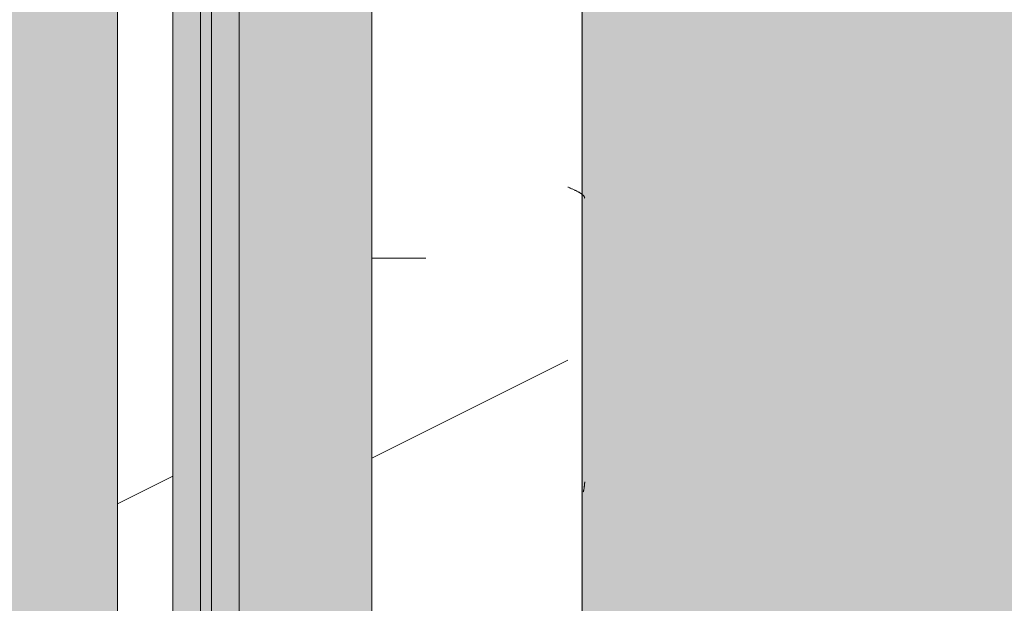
# Model space of a CAD drawing. Header units: millimetres. Extents: x 5980700 to 6194397, y -12939 to 2351883.
# Tile 200 of 587: x 6060520 to 6060965, y -7020 to -6756. Entities that reach past the tile are written whole.
import ezdxf

# ---------------------------------------------------------------- set-up
doc = ezdxf.new("R2010")
doc.units = ezdxf.units.MM
for name, color, linetype, lineweight in [('A-DOOR-FRAM', 31, 'Continuous', 18), ('A-DOOR-GLAZ', 31, 'Continuous', 9), ('A-FLOR-PATT', 8, 'Continuous', 18), ('A-GLAZ', 151, 'Continuous', 9), ('A-GLAZ-SILL', 1, 'Continuous', 9), ('A-WALL', 113, 'Continuous', 18), ('A-WALL-PATT', 111, 'Continuous', 25)]:
    doc.layers.add(name, color=color, linetype=linetype, lineweight=lineweight)

# ---------------------------------------------------------------- blocks, each defined once
blk = doc.blocks.new('FX-HRT-JANELA_CORRER-4FLS - 270x190cm-4FLS-ALU-3_0cmFolha 5-V49-PLANTA DE CAIMENTO DE PISOS - TÉRREO')
at = {"layer": 'A-DOOR-FRAM', "lineweight": 5}
h = blk.add_hatch(color=251, dxfattribs=at)
h.paths.add_polyline_path([(639.9999999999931, -47.49999999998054), (49.99999999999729, -47.49999999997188), (49.99999999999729, -59.9999999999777), (639.9999999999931, -59.9999999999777), (639.9999999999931, -57.49999999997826)])
h.paths.add_polyline_path([(639.9999999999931, -77.49999999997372), (639.9999999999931, -64.99999999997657), (49.99999999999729, -64.99999999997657), (49.99999999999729, -77.49999999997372), (155.8075846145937, -77.49999999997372)])
at = {"layer": 'A-DOOR-GLAZ', "lineweight": 5}
blk.add_hatch(color=255, dxfattribs=at).paths.add_polyline_path([(639.9999999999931, -64.99999999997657), (639.9999999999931, -59.9999999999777), (49.99999999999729, -59.9999999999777), (49.99999999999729, -64.99999999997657), (155.8075846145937, -64.99999999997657)])
at = {"layer": 'A-GLAZ', "lineweight": 5}
h = blk.add_hatch(color=251, dxfattribs=at)
h.paths.add_polyline_path([(1329.999999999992, -17.49999999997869), (1329.999999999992, 12.50000000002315), (-1329.999999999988, 12.50000000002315), (-1329.999999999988, -17.49999999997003), (-639.9999999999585, -17.49999999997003), (-639.9999999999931, -47.49999999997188), (639.9999999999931, -47.49999999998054), (639.9999999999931, -17.49999999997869), (1302.66193412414, -17.49999999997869)])
h.paths.add_polyline_path([(1329.999999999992, -57.49999999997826), (1329.999999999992, -47.49999999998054), (690.0000000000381, -47.49999999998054), (689.9999999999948, -77.49999999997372), (1329.999999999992, -77.49999999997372)])
h.paths.add_polyline_path([(-689.9999999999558, -47.49999999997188), (-1329.999999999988, -47.49999999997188), (-1329.999999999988, -77.49999999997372), (-689.9999999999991, -77.49999999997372), (-689.9999999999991, -57.49999999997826)])
at = {"layer": 'A-DOOR-FRAM', "color": 90, "lineweight": 5}
for p, q in [((49.99999999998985, -47.49999999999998), (639.9999999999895, -47.49999999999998)), ((639.9999999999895, -77.49999999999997), (49.99999999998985, -77.49999999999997))]:
    blk.add_line(p, q, dxfattribs=at)
at = {"layer": 'A-DOOR-GLAZ', "color": 250, "lineweight": 5}
for p, q in [((49.99999999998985, -59.99999999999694), (639.9999999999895, -59.99999999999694)), ((639.9999999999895, -64.99999999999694), (49.99999999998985, -64.99999999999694))]:
    blk.add_line(p, q, dxfattribs=at)
at = {"layer": 'A-GLAZ', "color": 90, "lineweight": 5}
blk.add_line((1329.999999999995, 12.49999999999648), (-1330.000000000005, 12.49999999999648), dxfattribs=at)
blk = doc.blocks.new('FP_51-PLANTA DE CAIMENTO DE PISOS - TÉRREO')
at = {"layer": 'A-GLAZ-SILL', "color": 90, "lineweight": 5}
blk.add_line((1374.999999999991, 107.4999999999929), (-1374.999999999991, 107.4999999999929), dxfattribs=at)
at = {"layer": 'A-GLAZ-SILL', "lineweight": 5}
for p, q in [((185.317858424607, 106.7195993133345), (185.4425327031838, 106.9109206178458)), ((185.4425327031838, 106.9109206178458), (185.5672069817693, 107.0935545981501)), ((185.5672069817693, 107.0935545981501), (185.6918812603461, 107.2672332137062)), ((185.6918812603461, 107.2672332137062), (185.8165555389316, 107.431701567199)), ((185.8165555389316, 107.431701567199), (185.9412298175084, 107.586718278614)), ((185.9412298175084, 107.586718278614), (186.0659040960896, 107.732055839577)), ((186.0659040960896, 107.732055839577), (186.1905783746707, 107.8675009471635)), ((186.1905783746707, 107.8675009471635), (186.3152526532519, 107.9928548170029)), ((186.3152526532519, 107.9928548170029), (186.439926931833, 108.1079334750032)), ((186.439926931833, 108.1079334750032), (186.5646012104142, 108.2125680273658)), ((186.5646012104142, 108.2125680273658), (186.6892754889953, 108.3066049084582)), ((186.6892754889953, 108.3066049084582), (186.8139497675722, 108.3899061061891)), ((186.8139497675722, 108.3899061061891), (186.9386240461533, 108.4623493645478)), ((186.9386240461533, 108.4623493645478), (187.0632983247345, 108.5238283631)), ((187.0632983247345, 108.5238283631), (187.1879726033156, 108.5742528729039)), ((187.1879726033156, 108.5742528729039), (187.3126468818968, 108.6135488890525)), ((187.3126468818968, 108.6135488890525), (187.4373211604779, 108.6416587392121)), ((187.4373211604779, 108.6416587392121), (187.5619954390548, 108.6585411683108)), ((316.0183250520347, 108.6584770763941), (315.8011575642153, 108.6627476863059)), ((316.2354925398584, 108.6513611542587), (316.0183250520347, 108.6584770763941)), ((316.452660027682, 108.641402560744), (316.2354925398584, 108.6513611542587)), ((316.6698275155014, 108.6286049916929), (316.452660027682, 108.641402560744)), ((316.8869950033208, 108.6129731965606), (316.6698275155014, 108.6286049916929)), ((317.1041624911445, 108.5945129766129), (316.8869950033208, 108.6129731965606)), ((317.3213299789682, 108.5732311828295), (317.1041624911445, 108.5945129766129)), ((317.5384974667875, 108.5491357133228), (317.3213299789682, 108.5732311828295)), ((317.7556649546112, 108.5222355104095), (317.5384974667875, 108.5491357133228)), ((317.9728324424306, 108.4925405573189), (317.7556649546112, 108.5222355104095)), ((318.1899999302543, 108.4600618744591), (317.9728324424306, 108.4925405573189)), ((318.4071674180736, 108.4248115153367), (318.1899999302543, 108.4600618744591)), ((318.6243349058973, 108.3868025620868), (318.4071674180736, 108.4248115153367)), ((318.8415023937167, 108.3460491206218), (318.6243349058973, 108.3868025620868)), ((319.0586698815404, 108.3025663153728), (318.8415023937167, 108.3460491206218)), ((319.2758373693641, 108.2563702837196), (319.0586698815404, 108.3025663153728)), ((319.4930048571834, 108.2074781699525), (319.2758373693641, 108.2563702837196)), ((319.7101723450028, 108.155908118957), (319.4930048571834, 108.2074781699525)), ((319.9273398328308, 108.1016792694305), (319.7101723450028, 108.155908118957)), ((320.1445073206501, 108.0448117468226), (319.9273398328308, 108.1016792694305)), ((320.3616748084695, 107.985326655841), (320.1445073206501, 108.0448117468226)), ((183.0737214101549, 102.1628674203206), (183.198395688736, 102.4524418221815)), ((183.198395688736, 102.4524418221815), (183.3230699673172, 102.7398723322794)), ((183.3230699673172, 102.7398723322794), (183.4477442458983, 103.0247371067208)), ((183.4477442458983, 103.0247371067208), (183.5724185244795, 103.3066180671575)), ((183.5724185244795, 103.3066180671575), (183.6970928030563, 103.5851015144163)), ((183.6970928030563, 103.5851015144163), (183.8217670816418, 103.8597787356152)), ((183.8217670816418, 103.8597787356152), (183.9464413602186, 104.1302466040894)), ((183.9464413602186, 104.1302466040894), (184.0711156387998, 104.3961081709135)), ((184.0711156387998, 104.3961081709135), (184.1957899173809, 104.6569732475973)), ((184.1957899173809, 104.6569732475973), (184.3204641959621, 104.912458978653)), ((184.3204641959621, 104.912458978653), (184.4451384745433, 105.1621904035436)), ((184.4451384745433, 105.1621904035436), (184.5698127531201, 105.4058010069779)), ((184.5698127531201, 105.4058010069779), (184.6944870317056, 105.642933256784)), ((184.6944870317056, 105.642933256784), (184.8191613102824, 105.8732391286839)), ((184.8191613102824, 105.8732391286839), (184.9438355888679, 106.0963806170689)), ((184.9438355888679, 106.0963806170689), (185.0685098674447, 106.3120302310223)), ((185.0685098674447, 106.3120302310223), (185.1931841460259, 106.5198714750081)), ((185.1931841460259, 106.5198714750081), (185.317858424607, 106.7195993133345)), ((182.5750242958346, 100.9916647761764), (182.6996985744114, 101.2855427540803)), ((182.6996985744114, 101.2855427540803), (182.8243728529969, 101.5789894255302)), ((182.8243728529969, 101.5789894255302), (182.9490471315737, 101.8715741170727)), ((182.9490471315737, 101.8715741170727), (183.0737214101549, 102.1628674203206))]:
    blk.add_line(p, q, dxfattribs=at)
blk = doc.blocks.new('CC_PEITORIL - PEITORIL-V50-PLANTA DE CAIMENTO DE PISOS - TÉRREO')
at = {"layer": 'A-GLAZ-SILL', "lineweight": 5}
h = blk.add_hatch(dxfattribs=at)
h.set_pattern_fill('FP_72', color=256, style=0, pattern_type=2)
h.set_pattern_definition([(90, (-6648.941, -20191.887), (-101.6, 406.4), [33.528, -271.272, 33.528, -1896.872]), (90, (-6648.941, -20191.887), (-101.6, 406.4), [-338.328, -271.272, 33.528, -576.072, -1016]), (90, (-6648.941, -20191.887), (-101.6, 406.4), [-1219.2, 33.528, -271.272, 33.528, -677.672]), (90, (-6648.941, -20191.887), (-101.6, 406.4), [-1557.528, -169.672, 33.528, -474.472]), (210, (-6699.741, -20039.487), (-301.1527240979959, -291.1881810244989), [33.528, -271.272, 33.528, -1896.872]), (210, (-6699.741, -20039.487), (-301.1527240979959, -291.1881810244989), [-338.328, -271.272, 33.528, -576.072, -1016]), (210, (-6699.741, -20039.487), (-301.1527240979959, -291.1881810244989), [-1219.2, 33.528, -271.272, 33.528, -677.672]), (210, (-6699.741, -20039.487), (-301.1527240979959, -291.1881810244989), [-1557.528, -169.672, 33.528, -474.472]), (329.9999999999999, (-6902.941, -19988.687), (402.7527240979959, -115.211818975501), [33.528, -271.272, 33.528, -1896.872]), (329.9999999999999, (-6902.941, -19988.687), (402.7527240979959, -115.211818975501), [-338.328, -271.272, 33.528, -576.072, -1016]), (329.9999999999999, (-6902.941, -19988.687), (402.7527240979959, -115.211818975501), [-1219.2, 33.528, -271.272, 33.528, -677.672]), (329.9999999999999, (-6902.941, -19988.687), (402.7527240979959, -115.211818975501), [-1557.528, -169.672, 33.528, -474.472])])
h.paths.add_polyline_path([(1374.999999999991, 100.9916647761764), (-1374.999999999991, 100.9916647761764), (-1374.999999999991, 77.5000000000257), (-1349.999999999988, 77.5000000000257), (-1349.999999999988, 12.50000000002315), (1349.999999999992, 12.50000000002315), (1349.999999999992, 77.5000000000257), (1374.999999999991, 77.5000000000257), (1374.999999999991, 89.72039300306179)])
h = blk.add_hatch(dxfattribs=at)
h.set_pattern_fill('FP_73', color=256, style=0, pattern_type=2)
h.set_pattern_definition([(306.87, (-8236.440999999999, -19556.887), (-3175.008507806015, 4762.494328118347), [793.75, -7143.75]), (296.565, (-7760.191, -18604.387), (1587.499067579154, -1587.501456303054), [1774.879, -1774.879]), (288.435, (-6966.441, -18604.387), (1587.50290376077, -3174.997452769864), [1004.024, -4016.092])])
h.paths.add_polyline_path([(1374.999999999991, 100.9916647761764), (-1374.999999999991, 100.9916647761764), (-1374.999999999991, 77.5000000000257), (-1349.999999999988, 77.5000000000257), (-1349.999999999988, 12.50000000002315), (1349.999999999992, 12.50000000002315), (1349.999999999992, 77.5000000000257), (1374.999999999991, 77.5000000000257), (1374.999999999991, 89.72039300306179)])
at = {"layer": 'A-GLAZ', "color": 90, "lineweight": 5}
blk.add_blockref('FP_51-PLANTA DE CAIMENTO DE PISOS - TÉRREO', (0, 0), dxfattribs=at)
blk = doc.blocks.new('BE-PMSa-MOD-ARQ-CONEXAODOFUTURO-EX-000-R_rvt-1-PLANTA DE CAIMENTO DE PISOS - TÉRREO')
at = {"layer": 'A-FLOR-PATT', "lineweight": 5}
h = blk.add_hatch(dxfattribs=at)
h.set_pattern_fill('FP_2', color=135, style=0, pattern_type=2)
h.set_pattern_definition([(0, (0, 0), (812.8, 203.2), [33.528, -576.072, 33.528, -576.072, -3251.2]), (0, (0, 0), (812.8, 203.2), [-1219.2, 33.528, -1185.672, 33.528, -576.072, -1422.4]), (0, (0, 0), (812.8, 203.2), [-3048, 33.528, -372.872, 33.528, -982.472]), (120, (304.8, 101.6), (-582.3763620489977, 602.3054481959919), [33.52799999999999, -576.0719999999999, 33.52799999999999, -576.0719999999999, -3251.199999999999]), (120, (304.8, 101.6), (-582.3763620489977, 602.3054481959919), [-1219.2, 33.52799999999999, -1185.672, 33.52799999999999, -576.0719999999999, -1422.4]), (120, (304.8, 101.6), (-582.3763620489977, 602.3054481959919), [-3048, 33.52799999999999, -372.8719999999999, 33.52799999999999, -982.4719999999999]), (240, (406.4, 508), (-230.4236379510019, -805.5054481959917), [33.528, -576.072, 33.528, -576.072, -3251.2]), (240, (406.4, 508), (-230.4236379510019, -805.5054481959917), [-1219.2, 33.528, -1185.672, 33.528, -576.072, -1422.4]), (240, (406.4, 508), (-230.4236379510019, -805.5054481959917), [-3048, 33.528, -372.872, 33.528, -982.472])])
h.paths.add_polyline_path([(13153.13200708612, -10125.84100563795), (14705.38782324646, -10125.84100563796), (14705.38782324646, -9779.8857164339), (14699.38782324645, -9779.8857164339), (14699.38782324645, -9763.237570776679), (14681.68558745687, -9763.757413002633), (14670.96395493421, -9768.482704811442), (14665.88782324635, -9780.73757077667), (14665.88782324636, -9856.278958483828), (14670.73620676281, -9865.0681674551), (14677.45883342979, -9868.493127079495), (14678.38782324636, -9869.242380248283), (14678.38782324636, -9881.040871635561), (14674.1436913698, -9882.10035906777), (14663.09686027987, -9878.012306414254), (14654.48340806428, -9869.156476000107), (14652.0250349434, -9859.981702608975), (14651.89263271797, -9855.73757077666), (14650.88782324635, -9855.73757077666), (14651.89263271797, -9780.73757077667), (14653.73085252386, -9770.127241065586), (14655.24199762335, -9764.487570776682), (14667.13782324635, -9752.591745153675), (14683.38782324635, -9748.23757077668), (14699.38782324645, -9748.23757077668), (14699.38782324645, -9731.589425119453), (14705.38782324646, -9731.589425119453), (14705.38782324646, -9705.737570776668), (14755.38782324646, -9705.737570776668), (14755.38782324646, -9754.737570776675), (14795.38782324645, -9754.737570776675), (14796.02424042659, -9756.737570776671), (14812.38782324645, -9756.737570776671), (14811.36426821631, -9815.737570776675), (14810.34779546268, -9815.737570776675), (14811.47778338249, -9818.171971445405), (14811.43015556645, -9819.291362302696), (14811.44856252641, -9820.918341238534), (14827.38782324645, -9827.197475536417), (14827.38782324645, -10125.84100563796), (21231.38515489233, -10125.84100563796), (21231.38515489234, 5919.158994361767), (12003.88515489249, 5918.472013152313), (12003.8851548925, 5447.158205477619), (12268.88333741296, 5447.158205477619), (12268.88333741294, 4674.158994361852), (15653.88333741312, 4674.158994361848), (15653.88333741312, 5447.158205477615), (15923.88333741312, 5447.15820547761), (15923.88333741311, 4674.158994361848), (19999.38682609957, 4674.158994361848), (19999.38682609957, 5447.158205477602), (20269.38682609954, 5447.158205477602), (20269.38682609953, 4280.731645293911), (20299.38682609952, 4280.731645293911), (20298.51487451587, 1530.731645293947), (20269.38682609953, 1530.731645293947), (20269.38682609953, 1143.558994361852), (20299.38682609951, 1143.558994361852), (20298.51487451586, -1606.441005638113), (20269.38682609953, -1606.441005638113), (20269.38682609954, -2040.191005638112), (20299.38682609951, -2040.191005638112), (20298.51487451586, -4790.191005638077), (20269.38682609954, -4790.191005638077), (20269.38682609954, -5273.941005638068), (20299.38682609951, -5273.941005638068), (20298.51487451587, -8023.941005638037), (20269.38682609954, -8023.941005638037), (20269.38682609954, -9308.841005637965), (19999.38682609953, -9308.841005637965), (19999.38682609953, -8513.841794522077), (19913.38333741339, -8513.841794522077), (19913.38333741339, -8347.825683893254), (19635.38599049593, -8347.825683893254), (19635.38599049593, -8377.825683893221), (16285.38599049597, -8376.953732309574), (16285.38599049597, -8347.825683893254), (15971.88333741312, -8347.825683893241), (15971.88333741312, -8513.84179452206), (15921.38515489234, -8513.84179452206), (15921.38515489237, -9312.594001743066), (15651.38515489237, -9312.594001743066), (15651.3851548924, -8513.84179452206), (15603.38515489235, -8513.841794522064), (15603.38515489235, -8377.825683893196), (12316.88333741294, -8377.82568389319), (12316.88333741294, -8513.841794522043), (12268.88333741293, -8513.841794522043), (12268.88333741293, -9312.59400174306), (11998.88333741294, -9312.59400174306), (11998.88333741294, -8513.841794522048), (11950.88333741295, -8513.841794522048), (11950.88333741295, -8347.825683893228), (11867.63333741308, -8347.825683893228), (11867.63333741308, -8377.82568389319), (8517.633337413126, -8376.953732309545), (8517.633337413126, -8347.825683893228), (8434.383337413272, -8347.825683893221), (8434.383337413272, -8468.841794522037), (8419.38333741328, -8468.841794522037), (8419.38333741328, -8498.841794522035), (8434.383337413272, -8498.841794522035), (8434.383337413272, -8513.841794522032), (8386.383337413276, -8513.841794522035), (8386.383337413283, -9312.594001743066), (8116.383337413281, -9312.594001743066), (8116.383337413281, -9125.841005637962), (2121.38333741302, -9125.841005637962), (2121.38333741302, -9312.594001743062), (1851.383337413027, -9312.594001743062), (1851.383337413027, -9125.841005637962), (-4143.616662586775, -9125.841005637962), (-4143.616662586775, -9312.594001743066), (-4413.616662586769, -9312.594001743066), (-4413.616662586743, -8513.841794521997), (-4461.61666258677, -8513.841794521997), (-4461.61666258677, -8498.841794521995), (-4446.616662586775, -8498.841794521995), (-4446.616662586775, -8468.841794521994), (-4461.61666258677, -8468.841794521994), (-4461.61666258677, -8347.825683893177), (-4547.366662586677, -8347.825683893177), (-4547.366662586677, -8377.825683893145), (-7897.36666258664, -8376.953732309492), (-7897.36666258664, -8347.825683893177), (-7983.116662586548, -8347.825683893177), (-7983.116662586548, -8513.841794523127), (-8031.114845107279, -8513.841794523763), (-8031.114845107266, -9308.841005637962), (-8301.114845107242, -9308.841005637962), (-8301.114845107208, -8513.84179452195), (-8349.116662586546, -8513.841794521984), (-8349.116662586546, -8347.825683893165), (-8354.864845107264, -8347.825683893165), (-8354.864845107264, -8377.825683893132), (-11704.86484510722, -8376.953732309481), (-11704.86484510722, -8347.825683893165), (-11710.61666258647, -8347.825683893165), (-11710.61666258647, -8513.841794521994), (-11758.61484510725, -8513.841794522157), (-11758.61484510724, -9308.841005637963), (-12028.61484510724, -9308.841005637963), (-12028.61484510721, -8513.841794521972), (-12076.61666258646, -8513.841794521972), (-12076.61666258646, -8347.825683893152), (-12498.61666258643, -8347.825683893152), (-12498.61666258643, -8377.82568389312), (-15848.61666258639, -8376.953732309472), (-15848.61666258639, -8347.825683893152), (-16270.61666258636, -8347.82568389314), (-16270.61666258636, -8513.841794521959), (-16356.6158860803, -8513.84179452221), (-16356.61588608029, -9308.841005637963), (-16626.61588608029, -9308.841005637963), (-16626.61588608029, -7987.079408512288), (-16656.61588608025, -7987.079408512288), (-16655.74393449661, -5237.079408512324), (-16626.61588608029, -5237.079408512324), (-16626.61588608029, -4803.341005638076), (-16656.61588608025, -4803.341005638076), (-16655.7439344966, -2053.341005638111), (-16626.61588608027, -2053.341005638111), (-16626.61588608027, -1620.841794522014), (-16656.61588608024, -1620.841794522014), (-16655.74393449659, 1129.158205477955), (-16626.61588608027, 1129.158205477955), (-16626.61588608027, 1534.158205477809), (-16656.61588608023, 1534.158205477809), (-16655.74393449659, 4284.158205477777), (-16626.61588608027, 4284.158205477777), (-16626.61588608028, 5479.158994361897), (-16356.61588608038, 5479.158994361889), (-16356.61588608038, 4674.158994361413), (-12028.61666258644, 4674.158994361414), (-12028.61666258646, 5447.158205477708), (-11733.61666258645, 5446.941285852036), (-11733.61666258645, 4674.158994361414), (-8301.114845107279, 4674.158994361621), (-8301.114845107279, 5447.158205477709), (-8031.114845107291, 5447.158205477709), (-8031.114845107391, 5919.158994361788), (-17588.61484510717, 5919.158994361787), (-17588.6148451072, -10125.84100563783), (8442.166919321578, -10125.84100563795)])
h.paths.add_polyline_path([(14664.88301377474, -9780.73757077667), (14665.63226694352, -9779.779781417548), (14664.44050548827, -9775.73581322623)])
h.paths.add_polyline_path([(-16089.6590788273, -8758.10531785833), (-16115.54098333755, -8754.697900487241), (-16139.6590788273, -8744.707858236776), (-16160.36975694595, -8728.815995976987), (-16176.26161920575, -8708.105317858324), (-16186.2516614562, -8683.987222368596), (-16189.6590788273, -8658.105317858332), (-16186.2516614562, -8632.223413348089), (-16176.26161920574, -8608.105317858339), (-16160.36975694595, -8587.39463973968), (-16139.6590788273, -8571.502777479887), (-16115.54098333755, -8561.512735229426), (-16089.6590788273, -8558.105317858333), (-16063.77717431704, -8561.512735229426), (-16039.65907882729, -8571.502777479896), (-16018.94840070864, -8587.394639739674), (-16003.05653844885, -8608.105317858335), (-15993.06649619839, -8632.22341334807), (-15989.6590788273, -8658.105317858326), (-15993.06649619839, -8683.987222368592), (-16003.05653844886, -8708.10531785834), (-16018.94840070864, -8728.815995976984), (-16039.65907882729, -8744.707858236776), (-16063.77717431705, -8754.697900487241)])
h.paths.add_polyline_path([(19732.71217533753, -8754.668450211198), (19706.83027082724, -8751.260990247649), (19682.71217533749, -8741.270823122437), (19660.00862136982, -8722.781563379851), (19646.10963495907, -8704.667825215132), (19636.11959270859, -8680.54942825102), (19632.71217533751, -8648.664394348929), (19632.71217533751, -8622.782813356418), (19636.11959270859, -8596.901232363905), (19646.10963495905, -8572.783438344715), (19662.00149721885, -8552.073019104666), (19682.71217533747, -8536.181355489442), (19706.83027082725, -8526.191438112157), (19732.7121753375, -8522.784063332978), (19758.59407984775, -8526.191438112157), (19782.71217533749, -8536.181355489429), (19803.42285345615, -8552.073019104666), (19819.31471571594, -8572.783438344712), (19829.30475796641, -8596.901232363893), (19832.7121753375, -8628.39034617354), (19832.7121753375, -8654.66720021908), (19827.88084468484, -8683.987101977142), (19816.67739151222, -8708.104895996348), (19803.42285345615, -8725.378762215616), (19782.71217533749, -8741.27082312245), (19758.59407984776, -8751.260990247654)])
h.paths.add_polyline_path([(15648.38515489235, -8468.841794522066), (15650.88333741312, -8468.841794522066), (15650.88333741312, -8347.825683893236), (15648.38515489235, -8347.825683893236), (15648.38515489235, -8375.919436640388)])
h.paths.add_polyline_path([(-15957.766248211, 4689.65210732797), (-15964.016248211, 4691.326789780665), (-15966.60508297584, 4693.313272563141), (-15969.84032103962, 4698.916869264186), (-15969.84032103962, 4705.387345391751), (-15966.60508297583, 4710.990942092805), (-15961.00148627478, 4714.226180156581), (-15954.53101014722, 4714.226180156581), (-15948.92741344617, 4710.990942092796), (-15945.69217538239, 4705.387345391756), (-15945.69217538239, 4698.916869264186), (-15948.92741344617, 4693.313272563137), (-15954.53101014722, 4690.078034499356)])
h.paths.add_polyline_path([(19572.98503538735, 4699.192323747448), (19566.73503538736, 4700.867006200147), (19564.14620062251, 4702.853488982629), (19560.91096255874, 4708.45708568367), (19560.91096255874, 4714.927561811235), (19564.14620062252, 4720.531158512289), (19569.74979732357, 4723.766396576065), (19576.22027345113, 4723.766396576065), (19581.82387015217, 4720.53115851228), (19585.05910821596, 4714.927561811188), (19585.05910821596, 4708.457085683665), (19581.82387015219, 4702.853488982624), (19576.22027345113, 4699.618250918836)])
h.paths.add_polyline_path([(19732.7121753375, 4730.240264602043), (19706.83027082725, 4733.647681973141), (19682.7121753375, 4743.637724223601), (19662.00149721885, 4759.529586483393), (19646.10963495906, 4780.240264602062), (19636.11959270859, 4804.358360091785), (19632.71217533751, 4830.240264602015), (19636.11959270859, 4856.122169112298), (19646.10963495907, 4880.240264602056), (19662.00149721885, 4900.950942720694), (19682.7121753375, 4916.84280498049), (19706.83027082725, 4926.832847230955), (19732.7121753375, 4930.240264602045), (19758.59407984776, 4926.832847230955), (19782.71217533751, 4916.842804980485), (19803.42285345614, 4900.950942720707), (19819.31471571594, 4880.240264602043), (19829.30475796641, 4856.122169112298), (19832.7121753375, 4830.24026460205), (19829.30475796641, 4804.358360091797), (19819.31471571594, 4780.240264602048), (19803.42285345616, 4759.529586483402), (19782.71217533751, 4743.63772422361), (19758.59407984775, 4733.647681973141)])
h.paths.add_polyline_path([(-16089.6590788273, 4736.408178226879), (-16115.54098333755, 4739.815595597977), (-16139.6590788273, 4749.805637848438), (-16160.36975694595, 4765.697500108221), (-16176.26161920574, 4786.408178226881), (-16186.2516614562, 4810.526273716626), (-16189.6590788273, 4836.408178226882), (-16186.2516614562, 4862.29008273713), (-16176.26161920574, 4886.408178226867), (-16160.36975694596, 4907.118856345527), (-16139.6590788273, 4923.010718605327), (-16115.54098333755, 4933.000760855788), (-16089.6590788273, 4936.408178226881), (-16063.77717431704, 4933.000760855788), (-16039.6590788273, 4923.010718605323), (-16018.94840070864, 4907.118856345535), (-16003.05653844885, 4886.408178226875), (-15993.06649619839, 4862.29008273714), (-15989.6590788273, 4836.408178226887), (-15993.06649619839, 4810.526273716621), (-16003.05653844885, 4786.408178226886), (-16018.94840070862, 4765.697500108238), (-16039.6590788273, 4749.805637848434), (-16063.77717431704, 4739.815595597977)])
h = blk.add_hatch(dxfattribs=at)
h.set_pattern_fill('FP_109', color=133, style=0, pattern_type=2)
h.set_pattern_definition([(49.99999999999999, (0, 0), (182.184668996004, -15.93908553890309), [19.05, -209.55]), (355, (0, 0), (-35.24242749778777, 191.0566080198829), [15.24, -167.64]), (100.451, (15.182, -1.328), (146.9425016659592, 175.1166878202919), [16.19, -178.09]), (46.184, (0, 50.8), (271.0788941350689, -42.04327417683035), [28.575, -314.325]), (96.636, (22.59, 47.297), (237.4025071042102, 247.4272132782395), [24.285, -267.135]), (351.184, (0, 50.8), (237.404605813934, 247.4251178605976), [22.86, -251.46]), (21, (25.4, 38.1), (151.6148798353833, -102.2655185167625), [19.05, -209.55]), (326, (25.4, 38.1), (61.80235996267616, 184.1877424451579), [15.24, -167.64]), (71.45100000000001, (38.035, 29.578), (213.4170626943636, 81.92136778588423), [16.19, -178.09]), (37.50000000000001, (0, 0), (3.08832282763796, 84.55507579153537), [8.382, -157.226, 8.382, -161.798, -168.275]), (37.50000000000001, (0, 0), (3.08832282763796, 84.55507579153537), [-335.788, 8.382, -159.893]), (7.499999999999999, (0, 0), (66.81943811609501, 100.1807470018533), [8.382, -88.646, 8.382, -153.416, -64.135]), (7.499999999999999, (0, 0), (66.81943811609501, 100.1807470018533), [-258.826, 8.382, -55.753]), (327.5, (-56.642, 0), (135.5904877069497, -5.7289126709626), [8.382, -55.118, 8.382, -189.738, -262.89]), (327.5, (-56.642, 0), (135.5904877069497, -5.7289126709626), [-261.62, 8.382, -254.508]), (317.5, (-82.042, 0), (148.1288864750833, 25.42676126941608), [8.382, -74.168, 8.382, -123.19, -186.69]), (317.5, (-82.042, 0), (148.1288864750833, 25.42676126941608), [-214.122, 8.382, -178.308])])
h.paths.add_polyline_path([(-4441.627696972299, -8177.825683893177), (-4441.627696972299, -8167.82568389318), (-4451.627696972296, -8167.82568389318), (-4451.627696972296, -8177.825683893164)])
h.paths.add_polyline_path([(20075.50989163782, -8167.825683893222), (20089.3868260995, -8167.825683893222), (20089.38682609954, -5194.841794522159), (19913.38333741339, -5194.841794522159), (19913.38333741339, -4838.84179452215), (20089.38682609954, -4838.841794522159), (20089.38682609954, -2003.841794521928), (19923.3833374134, -2003.841794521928), (19923.38333741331, -1915.841005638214), (15956.88333741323, -1915.841005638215), (15956.88333741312, -2008.841794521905), (15620.88333741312, -2008.841794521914), (15620.88333741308, -1915.841005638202), (12301.88333741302, -1915.841005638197), (12301.88333741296, -2008.841794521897), (11965.88333741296, -2008.84179452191), (11965.88333741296, -1915.841005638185), (9479.379702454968, -1915.841005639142), (9479.379702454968, -1900.841005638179), (8579.379702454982, -1900.841005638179), (8579.379702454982, -2050.841005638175), (11830.88333741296, -2050.841005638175), (11830.88333741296, -2143.841794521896), (12436.88333741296, -2143.841794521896), (12436.88333741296, -2050.84100563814), (15485.88333741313, -2050.841005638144), (15485.88333741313, -2143.841794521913), (16091.88333741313, -2143.841794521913), (16091.88333741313, -2050.841005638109), (19788.3833374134, -2050.841005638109), (19788.3833374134, -2138.841794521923), (19964.38682609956, -2138.841794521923), (19964.38682609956, -4713.841794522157), (19788.3833374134, -4713.841794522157), (19788.3833374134, -5319.841794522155), (19964.38682609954, -5319.841794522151), (19964.38682609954, -8042.825683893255), (8511.785154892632, -8042.825683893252), (8511.785154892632, -4063.84179452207), (8559.379702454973, -4063.841794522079), (8559.379702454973, -3457.84179452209), (8511.785154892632, -3457.84179452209), (8511.785154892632, -2770.84100563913), (8500.374635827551, -2770.84100563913), (8500.374635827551, -2640.841005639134), (8511.785154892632, -2640.841005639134), (8511.785154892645, -2138.841794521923), (8549.379702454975, -2138.826511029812), (8549.379702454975, -1900.841005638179), (8539.379702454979, -1900.841005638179), (8539.379702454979, -1915.841005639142), (8424.379702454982, -1915.841005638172), (8424.379702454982, -2003.841794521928), (8386.785154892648, -2003.841794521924), (8386.785154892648, -3582.841794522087), (8434.379702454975, -3582.841794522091), (8434.379702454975, -3938.841794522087), (8386.78515489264, -3938.841794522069), (8386.78515489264, -8167.825683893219), (19983.39944753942, -8167.825683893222)])
h.paths.add_polyline_path([(-4451.627696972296, -8167.82568389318), (-4451.627696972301, -1915.841005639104), (-4556.62769697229, -1915.841005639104), (-4556.62769697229, -1900.841005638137), (-4566.627696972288, -1900.841005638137), (-4566.627696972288, -2740.841005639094), (-4556.627696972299, -2740.841005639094), (-4556.627696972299, -2751.841005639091), (-4536.622630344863, -2751.841005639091), (-4536.622630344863, -2640.841005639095), (-4517.622630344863, -2640.841005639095), (-4517.622630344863, -2770.841005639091), (-4556.627696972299, -2770.841005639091), (-4556.627696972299, -2780.841005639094), (-4566.627696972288, -2780.841005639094), (-4566.627696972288, -2820.841005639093), (-4576.627696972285, -2820.841005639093), (-4576.627696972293, -8042.825683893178), (-16321.61588607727, -8042.825683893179), (-16321.61588608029, -5319.841794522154), (-16145.61666258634, -5319.841794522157), (-16145.61666258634, -4713.841794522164), (-16321.61588608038, -4713.841794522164), (-16321.61588608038, -2138.841794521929), (-16145.61666258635, -2138.841794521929), (-16145.61666258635, -2050.841005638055), (-12201.61666258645, -2050.841005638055), (-12201.61666258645, -2138.841794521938), (-11585.61666258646, -2138.841794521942), (-11585.61666258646, -2050.841005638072), (-8474.116662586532, -2050.841005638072), (-8474.116662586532, -2138.841794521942), (-7858.116662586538, -2138.841794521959), (-7858.116662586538, -2050.841005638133), (-4596.627696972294, -2049.966749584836), (-4596.627696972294, -1900.841005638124), (-5496.627696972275, -1900.841005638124), (-5496.627696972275, -1915.841005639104), (-7993.116662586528, -1915.841005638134), (-7993.116662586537, -2003.841794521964), (-8339.116662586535, -2003.841794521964), (-8339.116662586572, -1915.841005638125), (-11720.6166625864, -1915.841005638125), (-11720.61666258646, -2003.841794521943), (-12066.61666258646, -2003.841794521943), (-12066.61666258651, -1915.841005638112), (-16280.61666258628, -1915.841005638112), (-16280.61666258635, -2003.84179452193), (-16446.61588608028, -2003.84179452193), (-16446.61588608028, -4838.841794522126), (-16270.61666258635, -4838.841794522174), (-16270.61666258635, -5194.841794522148), (-16446.61588608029, -5194.841794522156), (-16446.61588608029, -8167.825683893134), (-4512.987072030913, -8167.825683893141)])
h.paths.add_polyline_path([(-6183.614845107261, -327.1176804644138), (-6183.612822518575, -327.1195872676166), (-6151.433903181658, -327.1195872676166)])
h.paths.add_polyline_path([(-6183.614845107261, -1157.117680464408), (-6183.612822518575, -1157.119587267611), (-6174.673446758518, -1157.119587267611)])
h.paths.add_polyline_path([(9914.343509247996, -1770.841005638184), (10006.38515489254, -1770.841005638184), (10006.38515489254, -14.61798700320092), (9529.379702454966, -14.61798700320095), (9529.379702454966, -29.61798700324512), (9479.379702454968, -29.61798700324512), (9479.379702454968, -14.61798700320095), (8539.379702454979, -14.617987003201), (8539.379702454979, -29.61798700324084), (8489.37970245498, -28.80444696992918), (8489.37970245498, -14.617987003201), (-2271.114845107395, -14.6179870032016), (-2271.114845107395, -29.61036006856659), (-2321.114845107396, -29.61036006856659), (-2321.114845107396, -14.6179870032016), (-3061.11484510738, -14.61798700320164), (-3061.11484510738, -29.6103600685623), (-3111.114845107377, -29.61036006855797), (-3111.114845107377, -14.61798700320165), (-3280.616662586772, -14.61798700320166), (-3280.616662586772, -29.61036006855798), (-3330.616662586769, -29.61036006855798), (-3330.616662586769, -14.61798700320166), (-4070.616662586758, -14.6179870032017), (-4070.616662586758, -29.61036006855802), (-4120.616662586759, -29.61036006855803), (-4120.616662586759, -14.6179870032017), (-4506.627696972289, -14.61798700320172), (-4506.627696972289, -29.61036006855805), (-4556.62769697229, -29.61036006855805), (-4556.62769697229, -14.61798700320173), (-5496.627696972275, -14.61798700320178), (-5496.627696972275, -29.61036006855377), (-5546.627696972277, -29.61036006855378), (-5546.627696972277, -14.61798700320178), (-6183.614845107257, -14.61798700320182), (-6183.614845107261, -1770.841005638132), (-5546.627696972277, -1770.841005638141), (-5546.627696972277, -1755.841005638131), (-5496.627696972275, -1755.841005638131), (-5496.627696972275, -1770.841005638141), (-4556.62769697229, -1770.841005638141), (-4556.62769697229, -1755.841005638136), (-4506.627696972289, -1755.841005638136), (-4506.627696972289, -1770.841005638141), (-4436.616662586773, -1770.841005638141), (-4436.616662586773, -1682.841794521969), (-4120.616662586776, -1682.841794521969), (-4120.616662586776, -1770.841005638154), (-1313.614873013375, -1770.841005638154), (-1313.614873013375, -1755.841005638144), (-1243.614873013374, -1755.841005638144), (-1243.614873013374, -1770.841005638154), (-403.6148730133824, -1770.841005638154), (-403.6148730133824, -1755.841005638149), (-333.6148730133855, -1755.841005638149), (-333.6148730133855, -1770.841005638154), (748.3833374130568, -1770.841005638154), (748.3833374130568, -1755.841005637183), (818.3833374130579, -1755.841005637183), (818.3833374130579, -1770.841005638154), (1678.38333741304, -1770.841005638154), (1678.38333741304, -1620.841005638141), (-3970.61666258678, -1620.841005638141), (-3970.61666258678, -1532.841794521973), (-4586.616662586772, -1532.841794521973), (-4586.616662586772, -1620.841005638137), (-6033.61484510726, -1620.841005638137), (-6033.61484510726, -164.6179870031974), (9856.385154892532, -164.6179870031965), (9856.385154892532, -1620.841005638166), (8559.379702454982, -1620.841005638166), (8559.379702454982, -1532.841794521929), (7943.379702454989, -1532.841794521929), (7943.379702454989, -1620.841005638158), (2294.383337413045, -1620.970226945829), (2294.383337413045, -1770.841005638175), (3154.383337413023, -1770.841005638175), (3154.383337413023, -1755.841005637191), (3224.383337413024, -1755.841005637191), (3224.383337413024, -1770.841005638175), (4236.385126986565, -1770.841005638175), (4236.385126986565, -1755.841005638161), (4306.385126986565, -1755.841005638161), (4306.385126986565, -1770.841005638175), (5146.385126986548, -1770.841005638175), (5146.385126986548, -1755.841005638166), (5216.38512698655, -1755.841005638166), (5216.38512698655, -1770.841005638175), (8093.379702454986, -1770.841005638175), (8093.379702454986, -1682.841794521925), (8409.379702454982, -1682.841794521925), (8409.379702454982, -1770.841005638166), (8489.37970245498, -1770.841005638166), (8489.37970245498, -1755.841005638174), (8539.379702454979, -1755.841005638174), (8539.379702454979, -1770.841005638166), (9479.379702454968, -1770.841005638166), (9479.379702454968, -1755.841005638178), (9529.379702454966, -1755.841005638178), (9529.379702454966, -1770.841005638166), (9856.385154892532, -1770.841005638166)])
h.paths.add_polyline_path([(2264.383337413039, -1770.841005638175), (2264.383337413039, -1527.841794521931), (1708.383337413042, -1527.841794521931), (1708.383337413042, -1770.841005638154), (1718.38333741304, -1770.841005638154), (1718.38333741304, -1755.841005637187), (1788.383337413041, -1755.841005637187), (1788.383337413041, -1770.841005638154), (1833.383337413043, -1770.841005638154), (1833.383337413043, -1677.841794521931), (2139.383337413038, -1677.841794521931), (2139.383337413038, -1770.841005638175), (2184.38333741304, -1770.841005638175), (2184.38333741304, -1755.841005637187), (2254.383337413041, -1755.841005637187), (2254.383337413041, -1770.841005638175), (2259.025241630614, -1770.841005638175)])
h.paths.add_polyline_path([(16686.35582290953, -1755.841005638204), (19923.38333741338, -1755.841005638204), (19923.3833374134, -1667.841794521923), (20089.38682609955, -1667.841794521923), (20089.38682609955, 1166.15820547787), (19913.38333741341, 1166.158205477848), (19913.38333741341, 1522.158205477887), (20089.38682609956, 1522.158205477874), (20089.38682609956, 4296.158205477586), (19913.3833374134, 4296.158205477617), (19913.38333741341, 4461.658994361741), (15971.88333741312, 4461.658994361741), (15971.88333741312, 4296.158205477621), (15605.88333741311, 4296.158205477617), (15605.88333741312, 4461.658994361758), (12316.88333741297, 4461.658994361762), (12316.88333741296, 4296.158205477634), (11950.88333741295, 4296.158205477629), (11950.88333741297, 4461.658994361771), (8424.379702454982, 4461.658994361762), (8424.379702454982, 140.3820129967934), (8489.37970245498, 140.3820129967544), (8489.37970245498, 130.3820129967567), (8539.379702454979, 130.382012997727), (8539.379702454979, 115.3820129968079), (8549.379702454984, 115.3820129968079), (8549.379702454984, 955.3820129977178), (8539.379702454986, 955.3820129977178), (8539.379702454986, 966.3820129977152), (8519.374635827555, 966.382012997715), (8519.374635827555, 855.3820129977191), (8500.374635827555, 855.3820129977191), (8500.374635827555, 985.382012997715), (8539.379702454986, 985.3820129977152), (8539.379702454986, 995.3820129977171), (8549.379702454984, 995.3820129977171), (8549.379702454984, 4336.658994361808), (11825.88333741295, 4336.658994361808), (11825.88333741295, 4171.158205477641), (12441.88333741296, 4171.158205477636), (12441.88333741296, 4336.658994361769), (15480.88333741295, 4336.658994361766), (15480.88333741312, 4171.158205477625), (16096.88333741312, 4171.15820547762), (16097.48518693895, 4336.658994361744), (19788.3833374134, 4336.658994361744), (19788.38333741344, 4171.158205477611), (19964.38682609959, 4171.158205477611), (19964.38682609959, 1647.158205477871), (19788.38333741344, 1647.158205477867), (19788.38333741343, 1041.158205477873), (19964.38682609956, 1041.158205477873), (19964.38682609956, -1532.841794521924), (19788.38333741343, -1532.841794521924), (19788.38333741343, -1620.841005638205), (16091.88333741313, -1620.841005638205), (16091.88333741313, -1527.84179452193), (15485.88333741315, -1527.841794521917), (15485.88333741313, -1620.841005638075), (12436.88333741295, -1620.841005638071), (12436.88333741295, -1527.841794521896), (11830.88333741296, -1527.841794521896), (11830.88333741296, -1620.841005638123), (10286.38515489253, -1620.841005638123), (10286.38515489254, 265.3820129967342), (8579.379702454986, 265.3820129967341), (8579.379702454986, 115.3820129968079), (9479.379702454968, 115.3820129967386), (9479.379702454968, 130.3820129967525), (9509.37970245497, 130.3820129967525), (9509.37970245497, 140.3820129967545), (10161.38515489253, 140.3820129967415), (10161.38515489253, -1755.841005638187), (11965.88333741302, -1755.841005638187), (11965.88333741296, -1662.841794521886), (12301.88333741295, -1662.84179452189), (12301.88333741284, -1755.841005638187), (15620.88333741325, -1755.841005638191), (15620.88333741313, -1662.841794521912), (15956.88333741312, -1662.841794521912), (15956.88333741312, -1755.841005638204), (16417.78746090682, -1755.841005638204)])
h.paths.add_polyline_path([(-6868.469615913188, -1755.841005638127), (-6338.614845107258, -1755.841005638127), (-6338.614845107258, 140.3896399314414), (-5546.627696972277, 140.3896399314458), (-5546.627696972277, 130.3896399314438), (-5496.627696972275, 130.389639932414), (-5496.627696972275, 115.3896399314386), (-4596.627696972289, 115.3896399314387), (-4596.627696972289, 265.3896399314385), (-6463.614845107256, 265.3896399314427), (-6463.614845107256, -1620.841005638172), (-7858.116662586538, -1620.841005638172), (-7858.116662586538, -1532.841794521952), (-8474.116662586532, -1532.841794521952), (-8474.116662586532, -1620.84100563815), (-11585.61666258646, -1620.84100563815), (-11585.61666258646, -1532.841794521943), (-12201.61666258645, -1532.841794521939), (-12201.61666258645, -1620.841005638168), (-16145.61666258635, -1620.841005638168), (-16145.61666258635, -1532.841794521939), (-16321.61588608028, -1532.841794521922), (-16321.61588608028, 1041.158205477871), (-16145.61666258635, 1041.158205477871), (-16145.61666258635, 1647.158205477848), (-16321.6158860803, 1647.158205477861), (-16321.6158860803, 4171.158205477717), (-16145.61666258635, 4171.158205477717), (-16145.61666258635, 4337.158913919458), (-12201.61666258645, 4337.158913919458), (-12201.61666258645, 4171.158205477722), (-11585.61666258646, 4171.158205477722), (-11585.61666258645, 4337.158913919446), (-8474.116662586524, 4337.158913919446), (-8474.116662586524, 4171.158205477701), (-7858.116662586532, 4171.158205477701), (-7858.116662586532, 4337.158913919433), (-4576.627696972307, 4337.158913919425), (-4576.627696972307, 1035.389639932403), (-4566.627696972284, 1035.389639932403), (-4566.627696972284, 995.3896399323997), (-4556.62769697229, 995.3896399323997), (-4556.62769697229, 985.3896399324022), (-4517.622630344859, 985.3896399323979), (-4517.622630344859, 855.389639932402), (-4536.622630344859, 855.389639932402), (-4536.622630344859, 966.3896399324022), (-4556.62769697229, 966.3896399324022), (-4556.62769697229, 955.3896399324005), (-4566.627696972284, 955.3896399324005), (-4566.627696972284, 115.3896399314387), (-4556.62769697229, 115.3896399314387), (-4556.62769697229, 130.3896399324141), (-4506.627696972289, 130.3896399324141), (-4506.627696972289, 140.3896399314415), (-4451.627696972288, 140.3896399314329), (-4451.711295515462, 4461.658994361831), (-7983.116662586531, 4461.65899436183), (-7983.116662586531, 4296.158205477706), (-8349.116662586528, 4296.158205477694), (-8349.200261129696, 4461.658994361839), (-11710.61666258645, 4461.658994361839), (-11710.61666258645, 4296.158205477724), (-12076.61666258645, 4296.158205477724), (-12076.7002611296, 4461.658994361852), (-16280.61666258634, 4461.658994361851), (-16280.61666258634, 4306.158205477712), (-16446.61588608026, 4306.158205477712), (-16446.61588608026, 1512.158205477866), (-16280.61666258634, 1512.158205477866), (-16280.61666258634, 1497.158205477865), (-16270.61666258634, 1497.158205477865), (-16270.61666258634, 1166.158205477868), (-16446.61588608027, 1166.158205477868), (-16446.61588608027, -1667.841794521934), (-16280.61666258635, -1667.841794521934), (-16280.61666258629, -1755.841005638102), (-12066.61666258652, -1755.841005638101), (-12066.61666258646, -1667.841794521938), (-11720.61666258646, -1667.841794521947), (-11720.61666258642, -1755.841005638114), (-8339.116662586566, -1755.841005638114), (-8339.116662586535, -1667.841794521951), (-7993.116662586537, -1667.841794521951), (-7993.116662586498, -1755.841005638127), (-7457.340251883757, -1755.841005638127)])
h.paths.add_polyline_path([(10006.38316409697, -1157.11958726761), (10006.38515489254, -1157.117680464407), (9997.443780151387, -1157.11958726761)])
h.paths.add_polyline_path([(10006.38316409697, -327.1195872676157), (10006.38515489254, -327.1176804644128), (9997.443780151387, -327.1195872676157)])
h.paths.add_polyline_path([(7264.425647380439, 115.3820129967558), (7919.878136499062, 115.3820129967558), (7919.878136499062, 265.3820129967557), (6363.379702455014, 265.3820129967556), (6363.379702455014, 115.3820129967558)])
h.paths.add_polyline_path([(6323.379702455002, 115.3820129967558), (6333.379702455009, 115.3820129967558), (6333.379702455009, 265.3820129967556), (2116.385126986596, 265.3820129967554), (2116.385126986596, 1037.158205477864), (2296.38333741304, 1037.158205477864), (2296.38333741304, 1651.158205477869), (2116.385126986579, 1651.158205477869), (2116.385126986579, 2814.158994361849), (1966.385126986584, 2814.158994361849), (1966.385126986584, 2804.158994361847), (1981.385126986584, 2804.158994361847), (1981.385126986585, 1516.158205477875), (2161.383337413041, 1516.158205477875), (2161.383337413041, 1172.158205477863), (1981.385126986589, 1172.158205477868), (1981.385126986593, 130.382012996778), (6323.379702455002, 130.3820129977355)])
h.paths.add_polyline_path([(7949.878136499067, 115.3820129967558), (7963.379702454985, 115.3820129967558), (7963.379702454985, 130.3820129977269), (8078.379702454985, 130.3820129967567), (8078.379702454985, 296.3913006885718), (8254.379702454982, 296.4037829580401), (8254.379702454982, 1172.158205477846), (8076.38333741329, 1172.158205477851), (8076.38333741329, 1516.158205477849), (8254.379702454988, 1516.158205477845), (8254.379702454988, 4306.158205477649), (8078.383337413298, 4306.158205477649), (8078.383337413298, 4471.658994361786), (7658.883337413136, 4471.658994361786), (7658.883337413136, 4476.658994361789), (7618.883337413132, 4476.658994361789), (7618.883337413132, 4486.658994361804), (2618.883337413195, 4486.658994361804), (2618.883337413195, 4476.658994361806), (2578.8833374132, 4476.658994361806), (2578.8833374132, 4471.658994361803), (2159.383337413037, 4471.658994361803), (2159.383337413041, 4306.158205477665), (1981.385126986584, 4306.158205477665), (1981.385126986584, 3744.158994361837), (1966.385126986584, 3744.158994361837), (1966.385126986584, 2844.158994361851), (2116.385126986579, 2844.158994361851), (2116.385126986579, 4171.158205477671), (2294.38333741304, 4171.158205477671), (2294.38333741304, 4336.658994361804), (7943.383337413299, 4336.658994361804), (7943.383337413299, 4171.158205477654), (8119.379702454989, 4171.158205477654), (8119.379702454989, 1651.158205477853), (7941.383337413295, 1651.158205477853), (7941.383337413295, 1037.158205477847), (8119.379702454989, 1037.158205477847), (8119.379702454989, 431.3942088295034), (7949.878136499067, 431.3817265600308), (7949.878136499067, 130.3820129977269)])
h.paths.add_polyline_path([(1686.385126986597, 115.3820129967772), (1836.385126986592, 115.3820129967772), (1836.385126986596, 2754.15899436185), (1821.385126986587, 2754.15899436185), (1821.385126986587, 2804.158994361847), (1836.385126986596, 2804.158994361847), (1836.385126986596, 3744.158994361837), (1821.385126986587, 3744.158994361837), (1821.385126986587, 3794.158994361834), (1836.385126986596, 3794.158994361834), (1836.385126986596, 3907.158994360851), (1774.885126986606, 3907.158994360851), (1774.885126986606, 3919.658994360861), (1049.885126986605, 3919.658994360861), (1049.885126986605, 3954.658994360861), (1769.885126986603, 3954.658994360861), (1769.885126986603, 3961.658994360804), (386.3851269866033, 3961.658994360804), (386.3851269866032, 4486.658994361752), (-333.6148451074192, 4486.658994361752), (-333.6148451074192, 4407.158913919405), (-318.6148451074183, 4407.158913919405), (-318.6148451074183, 4357.158913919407), (-333.6148451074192, 4357.158913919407), (-333.6148451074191, 3617.158913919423), (-318.6148451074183, 3617.158913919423), (-318.6148451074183, 3567.158913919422), (-333.6148451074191, 3567.158913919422), (-333.6148451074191, 3238.903506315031), (-183.6148451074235, 3238.903506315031), (-183.6148451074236, 4337.158913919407), (236.3851269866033, 4337.158913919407), (236.3851269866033, 3811.658994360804), (1686.385126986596, 3811.658994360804), (1686.385126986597, 265.3820129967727), (444.3857207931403, 265.3820129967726), (444.3857207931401, 2287.15820547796), (81.29247742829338, 2287.15820547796), (81.2924774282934, 2137.15820547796), (294.3857207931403, 2137.15820547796), (294.3857207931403, 1698.268829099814), (304.3857207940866, 1698.268829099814), (304.3857207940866, 1648.268829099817), (294.3857207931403, 1648.268829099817), (295.5425980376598, 308.2688290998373), (304.385720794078, 308.2688290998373), (304.385720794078, 258.2688290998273), (294.3857207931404, 258.2688290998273), (294.3857207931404, 115.3820129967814), (1680.297920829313, 115.3820129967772)])
h.paths.add_polyline_path([(-2016.707522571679, 1971.140541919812), (-1743.707740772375, 1971.14801826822), (-1743.707740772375, 2121.140541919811), (-1993.707304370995, 2121.140541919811), (-1993.707304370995, 1971.148018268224), (-2018.707522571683, 1971.148018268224), (-2018.707522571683, 2121.140541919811), (-2422.616662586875, 2121.140541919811), (-2422.616662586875, 2245.558205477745), (-3006.114845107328, 2245.558205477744), (-3006.114845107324, 3007.158913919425), (-2018.707522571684, 3007.158913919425), (-2018.707522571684, 3238.903506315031), (-3156.114845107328, 3238.903506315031), (-3156.114845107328, 1971.140541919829), (-2784.616662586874, 1971.14054191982), (-2784.616662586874, 2095.558205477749), (-2572.616662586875, 2095.558205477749), (-2572.616662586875, 1971.140541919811), (-2018.707522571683, 1971.140541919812)])
h.paths.add_polyline_path([(-1993.707304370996, 3007.158913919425), (-1743.707740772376, 3007.158913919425), (-1743.707740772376, 3238.903506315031), (-1993.707304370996, 3238.903506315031), (-1993.707304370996, 3094.949362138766)])
h.paths.add_polyline_path([(1801.885126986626, 3919.658994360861), (1836.385126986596, 3919.658994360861), (1836.385126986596, 3961.658994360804), (1801.885126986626, 3961.658994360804), (1801.885126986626, 3927.158994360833)])
at = {"layer": 'A-WALL-PATT', "lineweight": 5}
h = blk.add_hatch(dxfattribs=at)
h.set_pattern_fill('FP_129', color=71, style=0, pattern_type=2)
h.set_pattern_definition([(216.87, (166.6, 416.5), (1249.498511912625, 833.0022321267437), [208.25, -1874.25]), (206.565, (416.5, 291.55), (-416.4997849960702, -416.4999353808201), [465.661, -465.661]), (198.435, (416.5, 83.3), (-832.9995359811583, -416.5008561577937), [263.4179999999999, -1053.671])])
h.paths.add_polyline_path([(20114.38682609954, -8192.825683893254), (20114.38682609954, -5169.841794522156), (20089.38682609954, -5194.841794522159), (20089.3868260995, -8167.825683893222), (20099.3868260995, -8177.825683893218)])
at = {"layer": 'A-WALL', "color": 90, "lineweight": 5}
blk.add_line((20089.3868260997, -5194.841794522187), (20089.38682609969, -8167.825683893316), dxfattribs=at)
at = {"layer": 'A-GLAZ', "color": 250, "lineweight": 5, "rotation": 269.9999999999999}
for name in ['CC_PEITORIL - PEITORIL-V50-PLANTA DE CAIMENTO DE PISOS - TÉRREO', 'FX-HRT-JANELA_CORRER-4FLS - 270x190cm-4FLS-ALU-3_0cmFolha 5-V49-PLANTA DE CAIMENTO DE PISOS - TÉRREO']:
    blk.add_blockref(name, (20191.88682609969, -6648.941005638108), dxfattribs=at)

msp = doc.modelspace()

# ---------------------------------------------------------------- block references
at = {"lineweight": 5}
msp.add_blockref('BE-PMSa-MOD-ARQ-CONEXAODOFUTURO-EX-000-R_rvt-1-PLANTA DE CAIMENTO DE PISOS - TÉRREO', (6040474.816446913, 0), dxfattribs=at)

doc.saveas('drawing.dxf')
